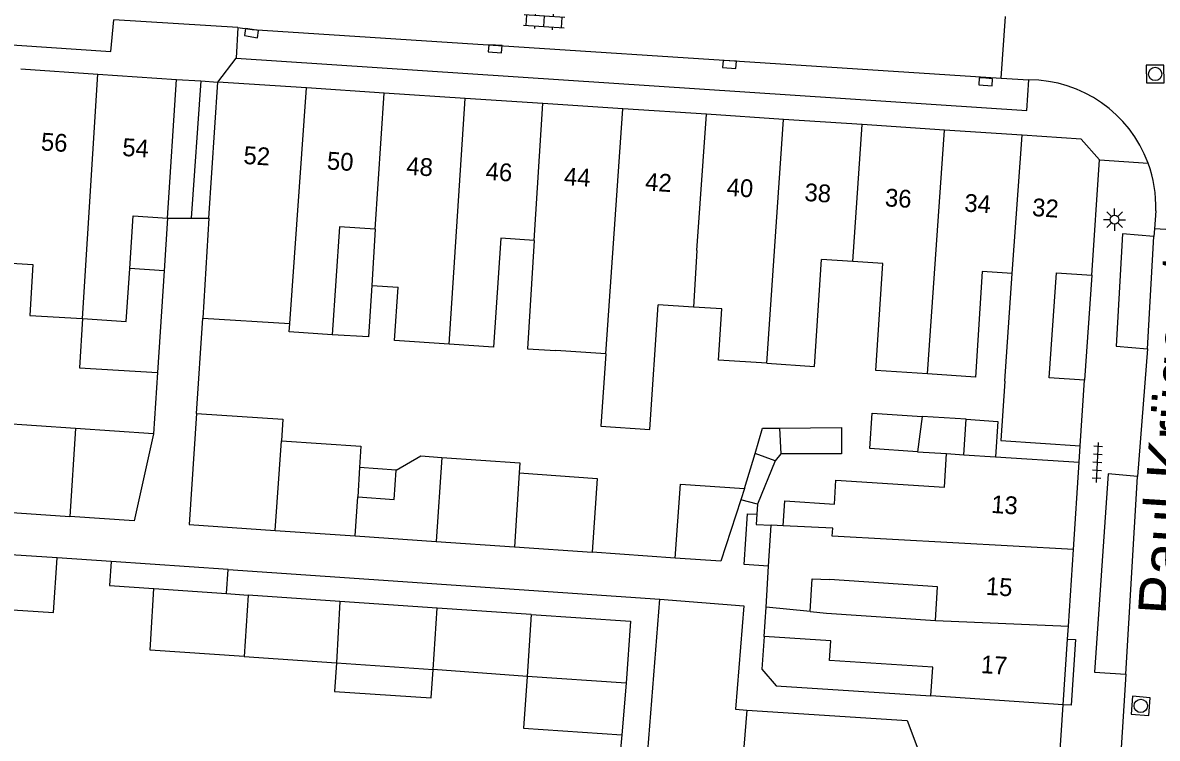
# Model space of a CAD drawing. Extents: x 132994 to 136000, y 393499 to 395512.
# Drawn here: x 133665.1 to 133729, y 395280.3 to 395320.5 of the extents above; entities that cross this region are included whole.
import ezdxf

# ---------------------------------------------------------------- set-up
doc = ezdxf.new("R2010")
doc.units = 0
for name, color, linetype in [('gg-afsc-erfafscheiding', 7, 'Continuous'), ('gg-afsc-muur', 7, 'Continuous'), ('gg-anno-huisnummerreeks BGT', 7, 'Continuous'), ('gg-anno-openbare ruimte label', 7, 'Continuous'), ('gg-bbg-gedigitaliseerde bebouwing', 7, 'Continuous'), ('gg-bbg-gedigitaliseerde bebouwing onder overbouw', 7, 'Continuous'), ('gg-bbg-gedigitaliseerde bijgebouw', 7, 'Continuous'), ('gg-bbg-gedigitaliseerde overbouw', 7, 'Continuous'), ('gg-bbg-hoofdgebouw', 7, 'Continuous'), ('gg-bbg-luifel en loopbrug', 7, 'Continuous'), ('gg-bbg-pand overbouw', 7, 'Continuous'), ('gg-bbg-tussenscheiding', 7, 'Continuous'), ('gg-bbg-tussenscheiding niveau 01', 7, 'Continuous'), ('gg-knt-verharding', 7, 'Continuous'), ('gg-knt-verharding nz', 7, 'Continuous'), ('gt-grn-weggrens', 7, 'Continuous'), ('gt-symb-klinker verharding', 7, 'Continuous'), ('gt-symb-kolk', 7, 'Continuous'), ('gt-symb-lichtmast', 7, 'Continuous'), ('gt-symb-rioolschacht', 7, 'Continuous'), ('gt-symb-tegel verharding', 7, 'Continuous')]:
    doc.layers.add(name, color=color, linetype=linetype)

# ---------------------------------------------------------------- blocks, each defined once
blk = doc.blocks.new('gt0-LMAST')
at = {"layer": 'gt-symb-lichtmast'}
for p, q in [((-0.182, 0.173), (-0.447, 0.438)), ((-0.005, 0.246), (-0.005, 0.621)), ((0.172, 0.173), (0.437, 0.438)), ((-0.255, -0.004), (-0.63, -0.004)), ((-0.182, -0.181), (-0.447, -0.446)), ((-0.005, -0.254), (-0.005, -0.629)), ((0.437, -0.446), (0.172, -0.181)), ((0.245, -0.004), (0.62, -0.004))]:
    blk.add_line(p, q, dxfattribs=at)
blk.add_circle((-0.005, -0.004), 0.25, dxfattribs=at)
blk = doc.blocks.new('gt0-TEG1')
at = {"layer": 'gt-symb-tegel verharding'}
for p, q in [((-1.125, 0), (1.125, 0)), ((-0.9, -0.25), (-0.9, 0.25)), ((-0.45, -0.25), (-0.45, 0.25)), ((0, -0.25), (0, 0.25)), ((0.45, -0.25), (0.45, 0.25)), ((0.9, -0.25), (0.9, 0.25))]:
    blk.add_line(p, q, dxfattribs=at)
blk = doc.blocks.new('gt0-RS')
at = {"layer": 'gt-symb-rioolschacht'}
blk.add_lwpolyline([(-0.5, -0.5), (0.5, -0.5), (0.5, 0.5), (-0.5, 0.5)], close=True, dxfattribs=at)
blk.add_circle((0, 0), 0.375, dxfattribs=at)
blk = doc.blocks.new('gt0-KOLK')
at = {"layer": 'gt-symb-kolk'}
blk.add_lwpolyline([(0, 0), (0.375, 0), (0.375, 0.4), (-0.375, 0.4), (-0.375, 0), (0, 0)], dxfattribs=at)
blk = doc.blocks.new('gt0-KL1')
at = {"layer": 'gt-symb-klinker verharding'}
for p, q in [((-1.15, 0.3), (1.15, 0.3)), ((-1, -0.3), (-1, 0.3)), ((-0.5, 0.3), (-0.5, 0.45)), ((0, -0.3), (0, 0.3)), ((0.5, 0.3), (0.5, 0.45)), ((1, -0.3), (1, 0.3)), ((-1.15, -0.3), (1.15, -0.3)), ((-0.5, -0.45), (-0.5, -0.3)), ((0.5, -0.45), (0.5, -0.3))]:
    blk.add_line(p, q, dxfattribs=at)

msp = doc.modelspace()

# ---------------------------------------------------------------- linework, layer by layer
at = {"layer": 'gg-afsc-erfafscheiding'}
for p, q in [((133673.289, 395309.543), (133673.099, 395306.579)), ((133674.932, 395298.547), (133675.278, 395303.912)), ((133672.73, 395300.845), (133672.509, 395297.405)), ((133707.835, 395296.27), (133707.509, 395295.877)), ((133706.513, 395293.45), (133706.474, 395292.875)), ((133701.881, 395290.409), (133697.198, 395290.735)), ((133670.12, 395290.213), (133667.085, 395290.421)), ((133676.702, 395289.763), (133701.01, 395288.101)), ((133698.872, 395280.464), (133698.07, 395271.344))]:
    msp.add_line(p, q, dxfattribs=at)
for points in [[(133706.376, 395296.292), (133706.801, 395297.717), (133707.751, 395297.726)], [(133706.885, 395286.003), (133706.765, 395284.168), (133707.555, 395283.224), (133716.272, 395282.657)], [(133705.915, 395281.86), (133714.932, 395281.272), (133715.597, 395279.535)]]:
    msp.add_lwpolyline(points, dxfattribs=at)
at = {"layer": 'gg-afsc-muur'}
msp.add_line((133725.34, 395306.34), (133724.93, 395300.42), dxfattribs=at)
at = {"layer": 'gg-bbg-gedigitaliseerde bebouwing'}
for p, q in [((133675.623, 395309.534), (133675.278, 395303.912)), ((133684.991, 395308.915), (133684.797, 395305.756)), ((133711.883, 395307.094), (133710.12, 395307.211)), ((133720.446, 395300.363), (133720.846, 395306.418)), ((133684.797, 395305.756), (133686.276, 395305.665)), ((133702.904, 395304.531), (133700.921, 395304.653)), ((133704.514, 395304.432), (133702.904, 395304.531)), ((133675.278, 395303.912), (133680.175, 395303.612)), ((133680.142, 395303.14), (133680.175, 395303.612)), ((133682.573, 395302.979), (133680.142, 395303.14)), ((133697.976, 395301.901), (133695.161, 395302.087)), ((133717.161, 395296.291), (133718.122, 395296.228)), ((133719.919, 395296.109), (133724.62, 395295.8)), ((133707.138, 395289.954), (133707.283, 395292.261)), ((133707.954, 395292.23), (133707.283, 395292.261)), ((133706.992, 395287.647), (133707.138, 395289.954)), ((133706.885, 395286.003), (133706.992, 395287.647)), ((133709.471, 395287.399), (133710.401, 395287.306)), ((133710.401, 395287.306), (133716.526, 395286.906))]:
    msp.add_line(p, q, dxfattribs=at)
for points in [[(133671.166, 395306.698), (133671.366, 395309.673), (133673.289, 395309.543)], [(133684.991, 395308.915), (133682.974, 395309.048), (133682.573, 395302.979)], [(133693.939, 395308.284), (133692.061, 395308.408), (133691.657, 395302.284), (133689.152, 395302.45)], [(133693.939, 395308.284), (133693.565, 395302.185), (133695.161, 395302.087)], [(133707.047, 395301.373), (133709.722, 395301.196), (133710.12, 395307.211)], [(133716.081, 395300.772), (133713.166, 395300.965), (133713.564, 395306.983), (133711.883, 395307.094)], [(133664.22, 395307.029), (133665.717, 395306.937), (133665.542, 395304.07), (133668.506, 395303.889)], [(133668.506, 395303.889), (133670.965, 395303.723), (133671.166, 395306.698)], [(133720.846, 395306.418), (133719.169, 395306.529), (133718.777, 395300.594), (133716.081, 395300.772)], [(133689.152, 395302.45), (133686.077, 395302.653), (133686.276, 395305.665)], [(133697.976, 395301.901), (133697.693, 395297.833), (133700.442, 395297.642), (133700.921, 395304.653)], [(133707.047, 395301.373), (133704.324, 395301.553), (133704.514, 395304.432)], [(133720.446, 395300.363), (133720.219, 395297.024), (133724.68, 395296.73)], [(133707.954, 395292.23), (133708.046, 395293.629), (133710.84, 395293.446), (133710.928, 395294.792), (133717.037, 395294.393), (133717.161, 395296.291)], [(133709.471, 395287.399), (133709.592, 395289.242), (133710.563, 395289.197)], [(133716.526, 395286.906), (133716.649, 395288.8), (133710.563, 395289.197)], [(133716.272, 395282.657), (133716.377, 395284.267), (133710.565, 395284.646), (133710.638, 395285.758), (133706.885, 395286.003)]]:
    msp.add_lwpolyline(points, dxfattribs=at)
at = {"layer": 'gg-bbg-gedigitaliseerde bebouwing onder overbouw'}
for p, q in [((133673.289, 395309.543), (133673.81, 395317.35)), ((133675.623, 395309.534), (133676.13, 395317.2))]:
    msp.add_line(p, q, dxfattribs=at)
at = {"layer": 'gg-bbg-gedigitaliseerde bijgebouw'}
for p, q in [((133715.791, 395298.385), (133715.528, 395296.398)), ((133718.122, 395296.228), (133718.254, 395298.222)), ((133668.116, 395297.708), (133663.576, 395298.021)), ((133672.509, 395297.405), (133668.116, 395297.708)), ((133684.109, 395295.505), (133684.004, 395293.851)), ((133705.788, 395294.323), (133705.583, 395293.697)), ((133663.211, 395293.073), (133667.804, 395292.76)), ((133679.35, 395291.966), (133683.853, 395291.656)), ((133683.853, 395291.656), (133688.429, 395291.34)), ((133688.429, 395291.34), (133692.832, 395291.036)), ((133667.085, 395290.421), (133663.892, 395290.64)), ((133692.832, 395291.036), (133697.198, 395290.735)), ((133672.532, 395288.692), (133676.61, 395288.412)), ((133676.61, 395288.412), (133677.832, 395288.328)), ((133683.003, 395287.975), (133677.832, 395288.328)), ((133688.48, 395287.6), (133683.003, 395287.975)), ((133699.943, 395274.663), (133701.01, 395288.101)), ((133693.761, 395287.239), (133688.48, 395287.6)), ((133677.612, 395284.874), (133682.815, 395284.519)), ((133682.815, 395284.519), (133688.246, 395284.147)), ((133693.543, 395283.75), (133688.246, 395284.147)), ((133699.128, 395283.375), (133693.543, 395283.75))]:
    msp.add_line(p, q, dxfattribs=at)
for points in [[(133674.932, 395298.547), (133674.52, 395292.3), (133679.35, 395291.966)], [(133674.932, 395298.547), (133679.788, 395298.227), (133679.707, 395297.002)], [(133715.528, 395296.398), (133712.831, 395296.574), (133712.961, 395298.57), (133715.791, 395298.385)], [(133718.254, 395298.222), (133720.05, 395298.104), (133719.919, 395296.109)], [(133672.509, 395297.405), (133671.426, 395292.513), (133667.804, 395292.76)], [(133679.707, 395297.002), (133684.186, 395296.707), (133684.109, 395295.505)], [(133686.165, 395295.363), (133687.556, 395296.162), (133688.737, 395296.08)], [(133688.737, 395296.08), (133693.139, 395295.776), (133693.099, 395295.199)], [(133684.004, 395293.851), (133686.051, 395293.71), (133686.165, 395295.363)], [(133693.099, 395295.199), (133697.485, 395294.896), (133697.198, 395290.735)], [(133701.881, 395290.409), (133702.169, 395294.573), (133705.788, 395294.323)], [(133705.583, 395293.697), (133704.446, 395290.233), (133701.881, 395290.409)], [(133663.691, 395287.559), (133666.884, 395287.34), (133667.085, 395290.421)], [(133677.612, 395284.874), (133672.314, 395285.237), (133672.356, 395285.853), (133672.532, 395288.692)], [(133701.01, 395288.101), (133705.738, 395287.726), (133705.276, 395281.911), (133705.915, 395281.86)], [(133693.761, 395287.239), (133699.361, 395286.856), (133699.128, 395283.375)], [(133705.915, 395281.86), (133705.694, 395279.073), (133705.055, 395279.124), (133704.958, 395277.896), (133703.73, 395277.993), (133703.448, 395274.437), (133702.607, 395274.504)]]:
    msp.add_lwpolyline(points, dxfattribs=at)
at = {"layer": 'gg-bbg-gedigitaliseerde overbouw'}
for p, q in [((133673.289, 395309.543), (133674.628, 395309.538)), ((133674.628, 395309.538), (133675.623, 395309.534))]:
    msp.add_line(p, q, dxfattribs=at)
at = {"layer": 'gg-bbg-hoofdgebouw'}
for p, q in [((133665.044, 395317.941), (133669.374, 395317.649)), ((133669.374, 395317.649), (133673.81, 395317.35)), ((133681.114, 395316.871), (133676.13, 395317.2)), ((133685.496, 395316.581), (133681.114, 395316.871)), ((133690.051, 395316.281), (133685.496, 395316.581)), ((133694.434, 395315.991), (133690.051, 395316.281)), ((133698.938, 395315.694), (133694.434, 395315.991)), ((133703.639, 395315.383), (133698.938, 395315.694)), ((133707.973, 395315.097), (133703.639, 395315.383)), ((133712.407, 395314.804), (133707.973, 395315.097)), ((133717.036, 395314.498), (133712.407, 395314.804)), ((133721.417, 395314.209), (133717.036, 395314.498)), ((133725.34, 395306.34), (133725.76, 395312.82)), ((133724.68, 395296.73), (133724.93, 395300.42)), ((133724.299, 395290.888), (133724.62, 395295.8)), ((133724.019, 395286.584), (133724.299, 395290.888)), ((133723.971, 395285.852), (133724.019, 395286.584)), ((133723.73, 395282.16), (133723.971, 395285.852)), ((133723.73, 395282.16), (133716.272, 395282.657))]:
    msp.add_line(p, q, dxfattribs=at)
for points in [[(133725.76, 395312.82), (133724.73, 395313.99), (133721.417, 395314.209)], [(133724.93, 395300.42), (133722.94, 395300.55), (133723.34, 395306.47), (133725.34, 395306.34)]]:
    msp.add_lwpolyline(points, dxfattribs=at)
at = {"layer": 'gg-bbg-luifel en loopbrug'}
for p, q in [((133673.099, 395306.579), (133671.166, 395306.698)), ((133673.099, 395306.579), (133672.73, 395300.845)), ((133718.254, 395298.222), (133715.791, 395298.385)), ((133707.751, 395297.726), (133707.835, 395296.27)), ((133705.788, 395294.323), (133706.376, 395296.292)), ((133707.509, 395295.877), (133706.376, 395296.292)), ((133715.528, 395296.398), (133717.161, 395296.291)), ((133707.509, 395295.877), (133706.513, 395293.45)), ((133686.165, 395295.363), (133684.109, 395295.505)), ((133706.513, 395293.45), (133705.583, 395293.697)), ((133676.702, 395289.763), (133670.12, 395290.213)), ((133676.61, 395288.412), (133676.702, 395289.763)), ((133699.128, 395283.375), (133698.872, 395280.464))]:
    msp.add_line(p, q, dxfattribs=at)
for points in [[(133684.797, 395305.756), (133684.618, 395302.853), (133682.573, 395302.979)], [(133668.506, 395303.889), (133668.335, 395301.116), (133672.73, 395300.845)], [(133707.751, 395297.726), (133711.251, 395297.759), (133711.251, 395296.27), (133707.835, 395296.27)], [(133707.138, 395289.954), (133705.763, 395290.044), (133705.95, 395292.909), (133706.474, 395292.875)], [(133706.474, 395292.875), (133706.435, 395292.3), (133707.283, 395292.261)], [(133670.12, 395290.213), (133670.028, 395288.863), (133672.532, 395288.692)], [(133682.815, 395284.519), (133682.705, 395282.909), (133688.136, 395282.538), (133688.246, 395284.147)], [(133693.543, 395283.75), (133693.344, 395280.841), (133698.872, 395280.464)]]:
    msp.add_lwpolyline(points, dxfattribs=at)
at = {"layer": 'gg-bbg-pand overbouw'}
for p, q in [((133673.81, 395317.35), (133675.179, 395317.261)), ((133675.179, 395317.261), (133676.13, 395317.2))]:
    msp.add_line(p, q, dxfattribs=at)
at = {"layer": 'gg-bbg-tussenscheiding'}
for p, q in [((133668.506, 395303.889), (133669.374, 395317.649)), ((133680.175, 395303.612), (133681.114, 395316.871)), ((133684.991, 395308.915), (133685.496, 395316.581)), ((133689.152, 395302.45), (133690.051, 395316.281)), ((133693.939, 395308.284), (133694.434, 395315.991)), ((133697.976, 395301.901), (133698.938, 395315.694)), ((133703.1, 395307.725), (133703.639, 395315.383)), ((133707.047, 395301.373), (133707.973, 395315.097)), ((133711.883, 395307.094), (133712.407, 395314.804)), ((133716.081, 395300.772), (133717.036, 395314.498)), ((133720.846, 395306.418), (133721.417, 395314.209)), ((133703.1, 395307.725), (133702.904, 395304.531)), ((133668.116, 395297.708), (133667.804, 395292.76)), ((133679.35, 395291.966), (133679.707, 395297.002)), ((133718.122, 395296.228), (133719.919, 395296.109)), ((133688.737, 395296.08), (133688.429, 395291.34)), ((133693.099, 395295.199), (133692.832, 395291.036)), ((133683.853, 395291.656), (133684.004, 395293.851)), ((133677.832, 395288.328), (133677.612, 395284.874)), ((133683.003, 395287.975), (133682.815, 395284.519)), ((133688.246, 395284.147), (133688.48, 395287.6)), ((133709.471, 395287.399), (133706.992, 395287.647)), ((133693.761, 395287.239), (133693.543, 395283.75)), ((133716.526, 395286.906), (133724.019, 395286.584))]:
    msp.add_line(p, q, dxfattribs=at)
msp.add_lwpolyline([(133724.299, 395290.888), (133710.723, 395291.65), (133710.752, 395292.1), (133707.954, 395292.23)], dxfattribs=at)
at = {"layer": 'gg-bbg-tussenscheiding niveau 01'}
msp.add_line((133675.179, 395317.261), (133674.628, 395309.538), dxfattribs=at)
at = {"layer": 'gg-knt-verharding'}
for p, q in [((133677.256, 395320.27), (133670.27, 395320.701)), ((133720.223, 395317.419), (133720.474, 395320.886)), ((133677.256, 395320.27), (133677.158, 395318.536)), ((133728.939, 395309.952), (133728.86, 395308.945)), ((133728.86, 395308.945), (133728.826, 395308.509)), ((133732.387, 395308.726), (133728.86, 395308.945)), ((133728.463, 395302.177), (133727.916, 395294.999)), ((133724.62, 395295.8), (133724.68, 395296.73)), ((133727.242, 395283.873), (133726.79, 395276.569))]:
    msp.add_line(p, q, dxfattribs=at)
for points in [[(133624.126, 395322.026), (133670.099, 395318.914), (133670.27, 395320.701)], [(133677.158, 395318.536), (133721.67, 395315.598), (133721.788, 395317.317)], [(133728.826, 395308.509), (133727.066, 395308.656), (133726.711, 395302.337), (133728.463, 395302.177)], [(133727.916, 395294.999), (133726.253, 395295.149), (133725.477, 395283.997), (133727.242, 395283.873)], [(133723.971, 395285.852), (133724.42, 395285.823), (133724.179, 395282.131), (133723.73, 395282.16)]]:
    msp.add_lwpolyline(points, dxfattribs=at)
for centre, radius, start, end in [((133721.795, 395310.169), 7.148, 20.21426, 90.0598), ((133721.786, 395310.17), 7.157, 358.2532, 20.18008)]:
    msp.add_arc(centre, radius, start, end, dxfattribs=at)
at = {"layer": 'gg-knt-verharding nz'}
for p, q in [((133720.223, 395317.419), (133721.788, 395317.317)), ((133728.463, 395302.177), (133728.826, 395308.509)), ((133727.242, 395283.873), (133727.916, 395294.999))]:
    msp.add_line(p, q, dxfattribs=at)
msp.add_lwpolyline([(133677.256, 395320.27), (133678.056, 395320.148), (133720.223, 395317.419)], dxfattribs=at)
at = {"layer": 'gt-grn-weggrens'}
for p, q in [((133676.13, 395317.2), (133677.158, 395318.536)), ((133725.76, 395312.82), (133728.503, 395312.639)), ((133723.51, 395279.02), (133723.73, 395282.16))]:
    msp.add_line(p, q, dxfattribs=at)

# ---------------------------------------------------------------- block references
at = {"layer": 'gt-symb-klinker verharding', "rotation": -3.8407470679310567}
msp.add_blockref('gt0-KL1', (133694.5, 395320.618), dxfattribs=at)
at = {"layer": 'gt-symb-kolk'}
for p, rotation in [((133678.056, 395320.148), 171.31914941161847), ((133691.756, 395319.276), 176.10210376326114), ((133704.95, 395318.391), 176.10210375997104), ((133719.369, 395317.414), 176.1021037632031)]:
    msp.add_blockref('gt0-KOLK', p, dxfattribs=dict(at, rotation=rotation))
at = {"layer": 'gt-symb-lichtmast'}
msp.add_blockref('gt0-LMAST', (133726.62, 395309.455), dxfattribs=at)
at = {"layer": 'gt-symb-rioolschacht'}
for p, rotation in [((133728.901, 395317.652), -89.36977184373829), ((133728.089, 395282.095), 85.64084837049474)]:
    msp.add_blockref('gt0-RS', p, dxfattribs=dict(at, rotation=rotation))
at = {"layer": 'gt-symb-tegel verharding', "rotation": 87.0775273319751}
msp.add_blockref('gt0-TEG1', (133725.647, 395295.792), dxfattribs=at)

# ---------------------------------------------------------------- texts
at = {"layer": 'gg-anno-huisnummerreeks BGT'}
for s, rotation, p in [('56', 356.2, (133666.149, 395313.355)), ('54', 356.2, (133670.726, 395313.046)), ('52', 356.2, (133677.551, 395312.596)), ('50', 356.2, (133682.25, 395312.286)), ('48', 356.2, (133686.72, 395311.99)), ('46', 356.2, (133691.188, 395311.696)), ('44', 356.2, (133695.596, 395311.404)), ('42', 356.2, (133700.165, 395311.103)), ('40', 356.2, (133704.752, 395310.8)), ('38', 356.2, (133709.136, 395310.51)), ('36', 356.2, (133713.667, 395310.211)), ('34', 356.2, (133718.136, 395309.915)), ('32', 356.2, (133721.95, 395309.664)), ('13', 356.3, (133719.648, 395292.957)), ('15', 356.3, (133719.347, 395288.347)), ('17', 356.3, (133719.06, 395283.944))]:
    msp.add_text(s, height=1, rotation=rotation, dxfattribs=at).set_placement(p)
at = {"layer": 'gg-anno-openbare ruimte label'}
msp.add_text('Paul Krügerstraat', height=2.5, rotation=86.4, dxfattribs=at).set_placement((133730.428, 395287.13))

doc.saveas('drawing.dxf')
